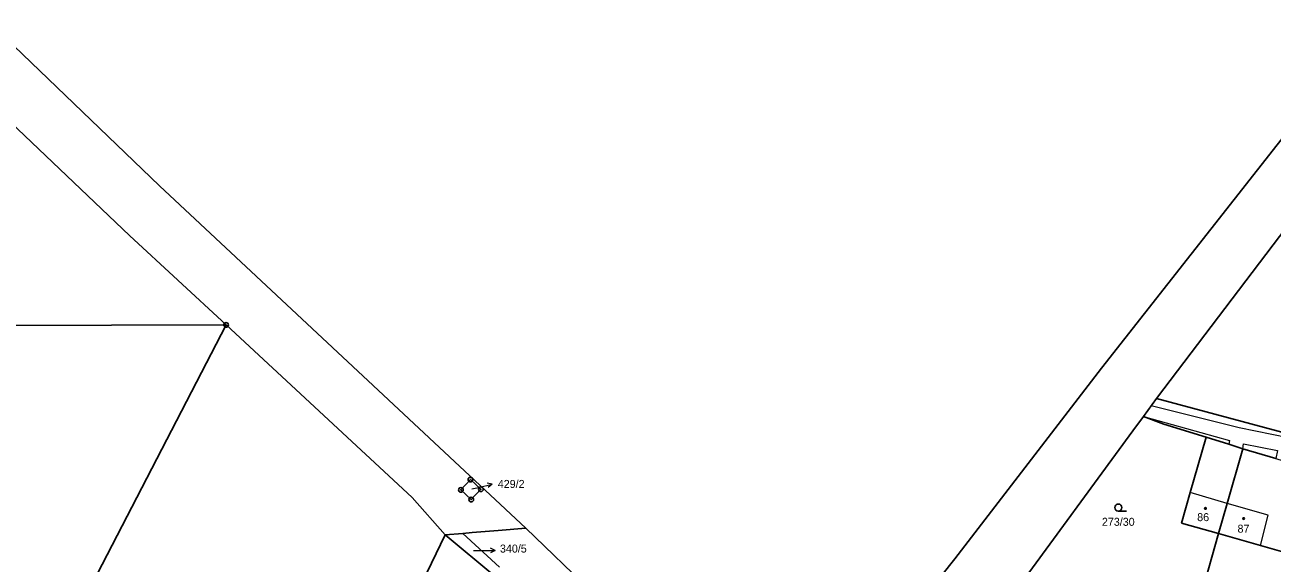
# Model space of a CAD drawing. Extents: x -759947 to -757003, y -1019641 to -1017100.
# Drawn here: x -758964.9 to -758700, y -1018237 to -1018122.6 of the extents above; entities that cross this region are included whole.
import ezdxf
from ezdxf.enums import TextEntityAlignment as Align

# ---------------------------------------------------------------- set-up
doc = ezdxf.new("R2010")
doc.units = 0
doc.header["$LTSCALE"] = 0.68
for name, color, linetype, lineweight in [('1', 7, 'Continuous', 25), ('13', 7, 'Continuous', 13), ('3', 7, 'Continuous', 25), ('4', 7, 'Continuous', 13), ('5', 7, 'Continuous', 25), ('7', 7, 'Continuous', 13), ('8', 7, 'Continuous', 25)]:
    doc.layers.add(name, color=color, linetype=linetype, lineweight=lineweight)
doc.layers.add('2', color=7, linetype='Continuous')

msp = doc.modelspace()

# ---------------------------------------------------------------- linework, layer by layer
at = {"layer": '1'}
for p, q in [((-759017.32, -1018096.51), (-758942.7, -1018167.35)), ((-758936.35, -1018156.85), (-758999.39, -1018096.27)), ((-758736.22, -1018195.55), (-758665.13, -1018105.17)), ((-758672.72, -1018133.73), (-758724.51, -1018202.05)), ((-758858.5, -1018229.56), (-758936.35, -1018156.85)), ((-758922.19, -1018186.4), (-758942.7, -1018167.35)), ((-759074.27, -1018186.83), (-758922.19, -1018186.4)), ((-758882.68, -1018223.1), (-758922.19, -1018186.4)), ((-758767.38, -1018236.1), (-758736.22, -1018195.55)), ((-758724.51, -1018202.05), (-758727.29, -1018205.87)), ((-758689.17, -1018211.55), (-758724.51, -1018202.05)), ((-758727.29, -1018205.87), (-758729.52, -1018208.93)), ((-758727.29, -1018205.87), (-758722.98, -1018207.47)), ((-758729.52, -1018208.93), (-758756, -1018245)), ((-758722.98, -1018207.47), (-758713.99, -1018210.23)), ((-758713.99, -1018210.23), (-758717.36, -1018222.03)), ((-758713.99, -1018210.23), (-758709.12, -1018211.73)), ((-758709.12, -1018211.73), (-758706.19, -1018212.74)), ((-758706.19, -1018212.74), (-758709.49, -1018224.32)), ((-758706.19, -1018212.74), (-758699.16, -1018214.78)), ((-758872.3, -1018221.46), (-758870.26, -1018219.26)), ((-758870.26, -1018219.26), (-758868.06, -1018221.31)), ((-758870.11, -1018223.5), (-758872.3, -1018221.46)), ((-758868.06, -1018221.31), (-758870.11, -1018223.5)), ((-758717.36, -1018222.03), (-758719.21, -1018228.5)), ((-758875.66, -1018231.01), (-758882.68, -1018223.1)), ((-758709.49, -1018224.32), (-758711.32, -1018230.75)), ((-758871.88, -1018230.69), (-758869.93, -1018230.53)), ((-758869.93, -1018230.53), (-758864.35, -1018230.05)), ((-758864.35, -1018230.05), (-758858.5, -1018229.56)), ((-758822.06, -1018264.77), (-758858.5, -1018229.56)), ((-758719.21, -1018228.5), (-758711.32, -1018230.75)), ((-758875.66, -1018231.01), (-758885.56, -1018251.66)), ((-758875.66, -1018231.01), (-758871.88, -1018230.69)), ((-758875.66, -1018231.01), (-758865.06, -1018239.81)), ((-758864.1, -1018237.91), (-758871.88, -1018230.69)), ((-758711.32, -1018230.75), (-758717.23, -1018251.5)), ((-758711.32, -1018230.75), (-758702.45, -1018233.28)), ((-758702.45, -1018233.28), (-758695.99, -1018235.12)), ((-758767.38, -1018236.1), (-758803.33, -1018281.12))]:
    msp.add_line(p, q, dxfattribs=at)
msp.add_lwpolyline([(-759137.34, -1018424.72), (-759045.49, -1018424.66), (-758922.19, -1018186.4)], dxfattribs=at)
at = {"layer": '13'}
msp.add_lwpolyline([(-758696.56, -1018210.38), (-758706.92, -1018208.27), (-758725.64, -1018203.6), (-758727.29, -1018205.87), (-758709, -1018210.96), (-758709.12, -1018211.73), (-758706.19, -1018212.74), (-758706.01, -1018211.63), (-758698.79, -1018213.1), (-758699.16, -1018214.78), (-758696.23, -1018215.67), (-758695.84, -1018213.89), (-758691.22, -1018215.44), (-758691.28, -1018217.12), (-758688.33, -1018217.76), (-758688.21, -1018216.55), (-758681.61, -1018219.22), (-758679.64, -1018219.65), (-758678.63, -1018217.14), (-758689.47, -1018212.75)], close=True, dxfattribs=at)
at = {"layer": '3'}
msp.add_line((-758732.623, -1018225.96), (-758730.873, -1018225.96), dxfattribs=at)
msp.add_circle((-758732.6229, -1018225.2098), 0.75, dxfattribs=at)
at = {"layer": '4'}
for p, q in [((-758709.49, -1018224.32), (-758717.36, -1018222.03)), ((-758700.76, -1018226.85), (-758709.49, -1018224.32)), ((-758702.45, -1018233.28), (-758700.76, -1018226.85))]:
    msp.add_line(p, q, dxfattribs=at)
at = {"layer": '5'}
for centre in [(-758714.1168, -1018225.3992), (-758705.9768, -1018227.5392)]:
    msp.add_circle(centre, 0.175, dxfattribs=at)
at = {"layer": '7'}
for p, q in [((-758865.636, -1018220.255), (-758866.724, -1018219.992)), ((-758864.999, -1018234.35), (-758866, -1018233.849))]:
    msp.add_line(p, q, dxfattribs=at)
for points in [[(-758869.97, -1018221.26), (-758868.56, -1018220.93), (-758865.636, -1018220.255), (-758866.499, -1018220.968)], [(-758869.61, -1018234.35), (-758868, -1018234.35), (-758864.999, -1018234.35), (-758866, -1018234.851)]]:
    msp.add_lwpolyline(points, dxfattribs=at)
at = {"layer": '8'}
for centre, radius in [((-758922.19, -1018186.3999), 0.5), ((-758922.19, -1018186.3999), 0.0303), ((-758870.26, -1018219.2599), 0.5), ((-758870.26, -1018219.2599), 0.0303), ((-758872.3, -1018221.4599), 0.5), ((-758872.3, -1018221.4599), 0.0303), ((-758868.06, -1018221.3099), 0.5), ((-758868.06, -1018221.3099), 0.0303), ((-758870.11, -1018223.4999), 0.5), ((-758870.11, -1018223.4999), 0.0303)]:
    msp.add_circle(centre, radius, dxfattribs=at)

# ---------------------------------------------------------------- texts
at = {"layer": '2'}
for s, p in [('429/2', (-758864.46, -1018221.035)), ('340/5', (-758864, -1018234.775))]:
    msp.add_text(s, height=1.7, dxfattribs=at).set_placement(p)
for s, p in [('273/30', (-758732.63, -1018229.085)), ('86', (-758714.599, -1018228.095)), ('87', (-758706.029, -1018230.545))]:
    msp.add_text(s, height=1.7, dxfattribs=at).set_placement(p, align=Align.CENTER)

doc.saveas('drawing.dxf')
